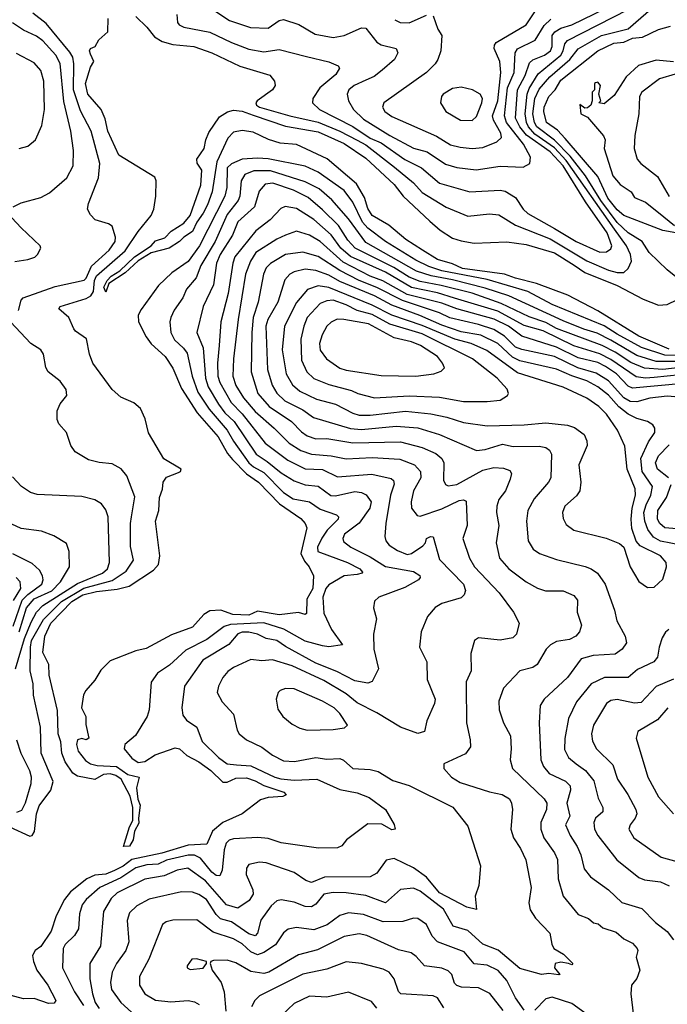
# Model space of a CAD drawing. Extents: x 1308313 to 1441400, y 959662 to 1036319.
# Tile 341 of 656: x 1369438 to 1372426, y 992897 to 997439. Entities that reach past the tile are written whole.
import ezdxf

# ---------------------------------------------------------------- set-up
doc = ezdxf.new("R2010")
doc.units = 0

msp = doc.modelspace()

# ---------------------------------------------------------------- linework, layer by layer
at = {"layer": '0CON10XD'}
for points in [[(1369973, 997453), (1370025, 997404), (1370060.2, 997360.2), (1370095, 997338.1), (1370145, 997324.7), (1370240.8, 997315), (1370325, 997286.2), (1370454.2, 997224.2), (1370592.6, 997182.6), (1370614.3, 997155), (1370616.7, 997135), (1370604.5, 997115), (1370533.2, 997065), (1370527.3, 997055), (1370530.6, 997045), (1370544.1, 997035), (1370684.9, 996994.9), (1370815, 996966.4), (1370915.7, 996925), (1370995, 996882.6), (1371035, 996861.5), (1371167.6, 996757.6), (1371255, 996686.5), (1371295, 996642), (1371405, 996574.3), (1371505, 996531.6), (1371605, 996543.1), (1371648.3, 996538.3), (1371725, 996490.2), (1371885, 996427.7), (1372055, 996325.8), (1372155, 996283.9), (1372195, 996273), (1372225, 996273.1), (1372245, 996291.5), (1372261.6, 996325), (1372256.3, 996355), (1372238.5, 996395), (1372182.6, 996472.6), (1371959.7, 996789.7), (1371905, 996847.4), (1371815, 996910.9), (1371784.9, 996945), (1371776.1, 996965), (1371770.8, 997005), (1371779, 997095), (1371788.6, 997121.4), (1371830.7, 997189.3), (1371934.3, 997275), (1371945.6, 997295), (1371952.7, 997327.3), (1371965, 997343), (1372244.7, 997485.3)], [(1370162.6, 997462.6), (1370165.5, 997425), (1370173.8, 997415), (1370195.9, 997404.1), (1370315, 997380.4), (1370415, 997332.6), (1370495, 997302.9), (1370565, 997290.2), (1370635, 997301.6), (1370760.7, 997269.3), (1370864.7, 997244.7), (1370906.7, 997225), (1370914, 997215), (1370896.5, 997185), (1370822.3, 997125), (1370790.6, 997075), (1370788.9, 997055), (1370821.5, 997025), (1370975.5, 996945.5), (1371055, 996892.7), (1371105, 996871.1), (1371215, 996794), (1371292.3, 996755), (1371375, 996684.1), (1371515, 996644.2), (1371655, 996652.4), (1371678.2, 996648.2), (1371725, 996619.1), (1371760.4, 996565), (1371782.3, 996545), (1371905.3, 996475.3), (1372005.3, 996415), (1372115, 996366.2), (1372145, 996367.8), (1372165, 996381.8), (1372170.5, 996395), (1372149.1, 996455), (1372049.1, 996599.1), (1371945, 996764.6), (1371885, 996828.5), (1371776.1, 996906.1), (1371744.9, 996945), (1371725.9, 996985), (1371735.3, 997114.7), (1371769.6, 997180.4), (1371790.4, 997239.6), (1371805, 997253.4), (1371858.9, 997275), (1371887.2, 997295), (1371895.1, 997315), (1371895.5, 997365), (1371906.7, 997383.3), (1371935, 997399.5), (1371986.1, 997415), (1372191.1, 997515)], [(1370314.5, 997495), (1370405.6, 997435), (1370502.9, 997402.9), (1370585, 997398.8), (1370635, 997434.7), (1370655, 997439.7), (1370725.8, 997415.8), (1370801.5, 997371.5), (1370885, 997356.5), (1370935, 997365.3), (1371015, 997400.5), (1371035, 997400), (1371085, 997334.6), (1371105, 997322.9), (1371175.3, 997305.3), (1371182.5, 997285), (1371167.5, 997255), (1371110.9, 997205), (1371072.8, 997177.2), (1371035, 997160.2), (1370980.5, 997135), (1370956.2, 997115), (1370948.2, 997095), (1370954.7, 997065), (1370977.5, 997025), (1371025, 996979.1), (1371145, 996904.1), (1371255, 996846.4), (1371318.4, 996828.4), (1371401.9, 996771.9), (1371455, 996756.2), (1371544.7, 996745.3), (1371655, 996762.5), (1371761.7, 996758.3), (1371792.5, 996775), (1371794.5, 996805), (1371763.1, 996865), (1371684.3, 996965), (1371674.4, 996995), (1371688.1, 997125), (1371719.1, 997195), (1371723.7, 997285), (1371735.4, 997304.6), (1371816, 997344), (1371857.6, 997412.4), (1371888.8, 997441.2)], [(1372480.6, 996240.6), (1372425, 996285.3), (1372342.8, 996365), (1372309.6, 996415), (1372245, 996454.9), (1372195, 996502.8), (1372119.3, 996605), (1372048.3, 996718.3), (1371978.4, 996808.4), (1371905, 996883.6), (1371824.5, 996945), (1371813.4, 996965), (1371805.1, 997005), (1371815.5, 997075), (1371835, 997118.8), (1371884.5, 997175.5), (1371976.2, 997255), (1372015, 997304.8), (1372122.7, 997365), (1372245, 997396.6), (1372385, 997517.6)], [(1369768.7, 996301.3), (1369850.3, 996375), (1369878.7, 996415), (1369880.5, 996435), (1369865, 996486), (1369847.4, 996497.4), (1369785.5, 996515.5), (1369765, 996538), (1369751.5, 996565), (1369755, 996591.2), (1369800.9, 996709.1), (1369808, 996775), (1369767, 996925), (1369718.7, 997018.7), (1369686.4, 997115), (1369687.8, 997235), (1369682.3, 997265), (1369669.3, 997289.3), (1369560.6, 997420.6), (1369498.2, 997468.2)], [(1372485, 995889.5), (1372415, 995891.2), (1372306.7, 995926.7), (1372195, 995988.4), (1372135, 996026.4), (1371895, 996124.1), (1371783.2, 996185), (1371595, 996239.6), (1371385, 996280.8), (1371325, 996299.7), (1371265, 996329.7), (1371125.3, 996415), (1371045, 996477.2), (1371019.9, 996505), (1370975, 996596.6), (1370935, 996650), (1370815, 996735.2), (1370755, 996762.5), (1370585, 996796.7), (1370535, 996800.4), (1370465, 996794.8), (1370415, 996773.2), (1370395, 996755.3), (1370393.1, 996665), (1370384.5, 996625), (1370267.7, 996395), (1370215, 996323.4), (1370139.2, 996270.8), (1370078.2, 996211.8), (1369997.7, 996102.3), (1369984.2, 996075.8), (1369985.4, 996044.6), (1370021.1, 995975), (1370045, 995943.7), (1370108.8, 995885), (1370145, 995831.1), (1370185, 995736.9), (1370257.1, 995625), (1370352.9, 995515), (1370397.1, 995437.1), (1370419.8, 995409.8), (1370485, 995343.2), (1370539, 995305), (1370637, 995205), (1370735, 995137.5), (1370754.6, 995115), (1370762.5, 995095), (1370735.7, 994975.7), (1370751.5, 994941.5), (1370774.2, 994915), (1370792.9, 994872.9), (1370790.3, 994815), (1370762.4, 994765), (1370761.2, 994698.8), (1370755, 994694.4), (1370724.1, 994704.1), (1370635, 994693.7), (1370535, 994709.6), (1370495, 994691.9), (1370421.9, 994695), (1370365.5, 994715.5), (1370315, 994711.7), (1370288.2, 994695), (1370235, 994636.1), (1370138.3, 994601.7), (1370022, 994538), (1369973.4, 994526.6), (1369855, 994480.8), (1369811.9, 994438.1), (1369785, 994392.5), (1369742.5, 994345), (1369732.5, 994325), (1369723.3, 994265), (1369742.5, 994225), (1369743.2, 994186.8), (1369756.2, 994125), (1369745, 994117.1), (1369725, 994123.1), (1369705, 994117.1), (1369700.5, 994095), (1369707.8, 994065), (1369740.8, 994020.8), (1369765, 994005.8), (1369795, 993998.6), (1369885, 993993.3), (1369937.3, 993957.3), (1369988.8, 993945), (1369976.2, 993895), (1369983.6, 993843.6), (1369994.4, 993815), (1369985.5, 993755), (1369988.3, 993731.7), (1369967.9, 993695), (1369961.5, 993655), (1369945, 993625.7), (1369916.7, 993625), (1369943.9, 993716.1), (1369959.2, 993745), (1369960.4, 993805), (1369947.1, 993857.1), (1369905.8, 993935.8), (1369881.7, 993951.7), (1369855, 993959.3), (1369825, 993956.4), (1369785, 993933.3), (1369705, 993949.5), (1369683.3, 993963.3), (1369648.2, 994015), (1369632.2, 994055), (1369627.4, 994107.4), (1369614.8, 994144.8), (1369612.8, 994252.8), (1369574.3, 994415), (1369572, 994465), (1369545, 994520), (1369554.2, 994595), (1369581.9, 994655), (1369679.1, 994755), (1369729, 994785), (1369791.7, 994801.7), (1369888.3, 994811.7), (1369943.6, 994826.4), (1370055, 994900), (1370079.1, 994925), (1370084.5, 994965), (1370064.3, 995125), (1370080, 995175), (1370083.6, 995235), (1370096.6, 995273.4), (1370099.5, 995305), (1370115, 995328.1), (1370170.7, 995349.3), (1370180, 995355), (1370182.5, 995365), (1370103.6, 995413.6), (1370032.9, 995532.9), (1370016.9, 995596.9), (1369995, 995644.4), (1369965, 995671.8), (1369905, 995697.1), (1369865, 995732.5), (1369775, 995854.4), (1369760.4, 995895), (1369746.4, 995966.4), (1369695, 996001.1), (1369687.7, 996012.3), (1369664.3, 996065), (1369618.6, 996105), (1369624.2, 996115), (1369745, 996152.5), (1369765.7, 996164.3), (1369778.5, 996185), (1369782.6, 996235), (1369792.5, 996257.5), (1369925, 996372.8), (1369985, 996461.4), (1370044.2, 996535), (1370057.3, 996565), (1370066.7, 996625), (1370067.1, 996695), (1370061.5, 996711.5), (1369895, 996814.3), (1369845, 996924.3), (1369831.6, 996981.6), (1369813.7, 997023.7), (1369752.9, 997095), (1369741.9, 997145), (1369765, 997220), (1369779.2, 997245), (1369765, 997280), (1369760, 997295), (1369764, 997305), (1369785.8, 997314.2), (1369803.3, 997345), (1369845, 997382.5), (1369846.4, 997443.6)], [(1371345, 997455.6), (1371366.7, 997395), (1371385.4, 997365), (1371381.5, 997295), (1371367.5, 997255), (1371355, 997234.4), (1371314.8, 997195.2), (1371117.5, 997055), (1371111.9, 997035), (1371123.3, 997015), (1371155, 996991.8), (1371360.6, 996900.6), (1371425, 996861.6), (1371470.5, 996850.5), (1371525, 996844.2), (1371575, 996849.7), (1371640, 996875), (1371660.4, 996895), (1371658.1, 996915), (1371624.7, 996974.7), (1371620, 996995), (1371643.6, 997065), (1371657.8, 997195), (1371653.3, 997245), (1371626.5, 997305), (1371628.3, 997321.8), (1371636.7, 997333.3), (1371774.6, 997415), (1371815.5, 997474.5)], [(1371168.6, 997438.6), (1371193.8, 997425), (1371235, 997423.5), (1371315, 997458.8)], [(1369408, 996575), (1369445, 996594.4), (1369535, 996618.2), (1369575, 996639.5), (1369655, 996708.6), (1369684.6, 996765), (1369686.6, 996835), (1369673.5, 996925), (1369641.7, 997061.7), (1369625, 997237.1), (1369605, 997274.2), (1369545, 997340.5), (1369515, 997362.9), (1369455, 997389.5), (1369405, 997424)], [(1372465.3, 996455.3), (1372405, 996466.8), (1372225, 996534.8), (1372195, 996561.6), (1372152.1, 996615), (1372105.7, 996715.7), (1371955, 996890.4), (1371918.7, 996928.7), (1371869.1, 996965), (1371856.4, 997015), (1371857.7, 997035), (1371878.8, 997085), (1371909.3, 997115), (1371935, 997158.9), (1372105, 997295.4), (1372179.6, 997330.4), (1372225, 997335.5), (1372265, 997353.1), (1372311.9, 997358.1), (1372385, 997393.6), (1372441.2, 997408.8)], [(1369435, 996844.4), (1369475.5, 996854.5), (1369511.4, 996885), (1369539.8, 996950.2), (1369552.9, 997025), (1369549.1, 997155), (1369534.7, 997204.7), (1369505, 997239.1), (1369423.2, 997283.2)], [(1372455, 997243.6), (1372375, 997252.1), (1372293.1, 997226.9), (1372235.6, 997175), (1372181.2, 997088.8), (1372135, 997050), (1372110, 997055), (1372120, 997065), (1372110, 997095), (1372117.5, 997135), (1372105, 997150), (1372095, 997147.5), (1372090, 997145), (1372090, 997115), (1372080, 997105), (1372080, 997065), (1372072.5, 997045), (1372058.3, 997031.7), (1372045, 997030), (1372023, 997047), (1372027.5, 997005), (1372058.3, 996988.3), (1372132.4, 996902.4), (1372139.1, 996885), (1372134.3, 996844.3), (1372175, 996718.8), (1372208.7, 996678.7), (1372258.6, 996645), (1372275, 996618.8), (1372325, 996596.2), (1372385, 996548.9), (1372459.9, 996489.9)], [(1372462.2, 997187.8), (1372390.5, 997165), (1372309.2, 997105), (1372297.8, 997085), (1372294.8, 997005), (1372275.7, 996904.3), (1372272.8, 996845), (1372286.4, 996795), (1372303.5, 996775), (1372381.2, 996715), (1372435, 996623.5)], [(1371525, 996973.6), (1371545, 996992), (1371569.6, 997055), (1371573.1, 997075), (1371562, 997095), (1371526.7, 997115), (1371475, 997127.8), (1371435, 997121.5), (1371391.9, 997095), (1371384.1, 997084.1), (1371380, 997055), (1371404.2, 997015), (1371471.2, 996975), (1371525, 996973.6)], [(1372435, 995919), (1372295, 995979.2), (1372105, 996096.3), (1371967.7, 996167.7), (1371822.3, 996222.3), (1371725.6, 996245.6), (1371675, 996264.5), (1371481.2, 996291.2), (1371435, 996311.9), (1371365, 996332), (1371296.6, 996375), (1371219.6, 996425), (1371141.2, 996491.2), (1371064.7, 996535), (1371045, 996566.9), (1371028.5, 996618.5), (1370992.1, 996682.1), (1370856.4, 996796.4), (1370715, 996863.2), (1370639.5, 996869.5), (1370585.4, 996885.4), (1370515, 996919.6), (1370465, 996928.2), (1370425, 996919.4), (1370398, 996892), (1370347.6, 996782.4), (1370325.9, 996645), (1370303.7, 996585), (1370285, 996546.8), (1370254.8, 996505.2), (1370235, 996460.9), (1370194.5, 996435), (1370175, 996415.5), (1370127.1, 996385), (1370045, 996363.6), (1369983.9, 996326.1), (1369925, 996270.9), (1369848.8, 996221.2), (1369835, 996182.5), (1369826.7, 996205), (1369842.1, 996235), (1369859.4, 996255), (1369900.6, 996279.4), (1369967.8, 996345), (1370044.2, 996395.8), (1370065, 996418.5), (1370107.8, 996432.2), (1370136.9, 996463.1), (1370195, 996500), (1370225.2, 996534.8), (1370273.5, 996675), (1370278.9, 996745), (1370257, 996777), (1370255.7, 996795), (1370289.3, 996845), (1370296, 996885), (1370311.3, 996918.7), (1370360, 996990), (1370396.4, 997013.6), (1370425, 997021.6), (1370465, 997015.9), (1370515, 996998.3), (1370665, 996948.2), (1370815, 996920.7), (1370935, 996867.6), (1371035, 996799.5), (1371165, 996677.9), (1371207.3, 996625), (1371329.8, 996509.8), (1371378.3, 996468.3), (1371435, 996431.1), (1371475, 996417.8), (1371535, 996408.4), (1371685, 996414.5), (1371775, 996401.8), (1371905, 996362.5), (1371996.1, 996306.1), (1372045, 996272), (1372195, 996212.7), (1372315, 996149.1), (1372385, 996121.6), (1372425, 996125.2), (1372472.4, 996147.6)], [(1372481.5, 995861.5), (1372375, 995862.2), (1372285, 995889.9), (1372165, 995960.8), (1372102.3, 995992.3), (1372040.6, 996010.6), (1371945, 996050), (1371695, 996164.4), (1371585, 996199.8), (1371435, 996238.7), (1371337, 996257), (1371268.8, 996278.8), (1371035, 996411.5), (1370955, 996520.4), (1370878, 996608), (1370819, 996659), (1370755, 996691.3), (1370595, 996741.8), (1370517.9, 996742.1), (1370477.2, 996725), (1370459.6, 996695), (1370453.4, 996625), (1370446.2, 996603.8), (1370395, 996539.5), (1370339.1, 996415), (1370273.1, 996305), (1370252.2, 996247.8), (1370207.5, 996195), (1370191.1, 996155), (1370151.2, 996098.8), (1370135.4, 996065), (1370131.1, 996045), (1370135.3, 995995), (1370152.1, 995962.1), (1370194.2, 995924.2), (1370209.9, 995899.9), (1370233.8, 995795), (1370259.9, 995719.9), (1370311.7, 995641.7), (1370395.4, 995545), (1370423.9, 995493.9), (1370495.2, 995395), (1370516.3, 995376.3), (1370565, 995349.4), (1370655, 995257.2), (1370699.2, 995229.2), (1370775, 995214.8), (1370825, 995180.4), (1370900, 995155), (1370909.5, 995145), (1370906.8, 995135), (1370856.8, 995083.2), (1370832.6, 995047.4), (1370812, 995005), (1370813.4, 994985), (1370951.1, 994935), (1371007.5, 994905), (1371019.2, 994890.8), (1371017.5, 994885), (1370995, 994880), (1370935, 994873.6), (1370865, 994832.2), (1370850.7, 994815), (1370836.5, 994775), (1370841.1, 994701.1), (1370875.9, 994625), (1370928.1, 994555), (1370865, 994545.4), (1370835, 994550), (1370755, 994571.3), (1370657.2, 994627.2), (1370565, 994656.3), (1370410.8, 994649.2), (1370380.6, 994639.4), (1370300.9, 994579.1), (1370205, 994529.8), (1370129, 994461), (1370073.5, 994425), (1370045, 994383.3), (1370034.7, 994255), (1370026.7, 994225), (1369972.6, 994137.4), (1369922.9, 994095), (1369919.4, 994075), (1369955, 994031.6), (1369985, 994012.8), (1370015, 994016.2), (1370062.3, 994047.7), (1370155, 994080.5), (1370175, 994075.9), (1370209.1, 994045), (1370265, 994015.5), (1370319.8, 993975), (1370375, 993920.9), (1370395, 993920.9), (1370435, 993939.5), (1370485, 993941.8), (1370525, 993928.3), (1370565, 993905.7), (1370656.7, 993875), (1370667.6, 993862.4), (1370652.5, 993855), (1370585, 993850.8), (1370549.3, 993840.7), (1370464.2, 993775.8), (1370375, 993735.7), (1370327.1, 993695), (1370301.9, 993635), (1370215, 993631.4), (1370093.9, 993593.9), (1369955, 993565.6), (1369915, 993534.7), (1369875, 993513.4), (1369835, 993497.8), (1369785, 993491.9), (1369748, 993475), (1369672.1, 993415), (1369645, 993380.8), (1369606.7, 993305), (1369583.6, 993235), (1369535, 993162.9), (1369509.4, 993145), (1369497.6, 993122.4), (1369500.8, 993095), (1369517.3, 993055), (1369568.3, 992985), (1369604.3, 992915), (1369597.6, 992902.4), (1369570.7, 992900.7), (1369505, 992923.1), (1369455, 992922.2), (1369375, 992943.2)], [(1372565, 995844.1), (1372405.4, 995825.4), (1372321.1, 995831.1), (1372257.8, 995857.8), (1372185.6, 995905), (1372125.4, 995935.4), (1371914.9, 996014.9), (1371865, 996042.1), (1371788.6, 996068.6), (1371659.8, 996129.8), (1371525, 996176.8), (1371383.2, 996213.2), (1371285, 996230.8), (1371235, 996250.6), (1371164.9, 996294.9), (1370986.4, 996385), (1370951.9, 996421.9), (1370909.1, 996489.1), (1370835, 996562.2), (1370768.9, 996618.9), (1370701.9, 996651.9), (1370605.8, 996684.2), (1370570.2, 996679.8), (1370542.7, 996647.3), (1370520.8, 996575), (1370444.1, 996505.9), (1370419.8, 996445), (1370363, 996355), (1370345.9, 996315.9), (1370332.4, 996215), (1370284.7, 996115), (1370254.7, 995995.3), (1370284.8, 995924.8), (1370295.4, 995785), (1370308, 995745), (1370354.9, 995664.9), (1370385, 995625.5), (1370427, 995585), (1370528.9, 995435), (1370580, 995400), (1370645, 995348.7), (1370705, 995311), (1370755, 995293.5), (1370815, 995287.5), (1370874.2, 995244.2), (1370895, 995242.7), (1370985, 995261.7), (1371015, 995258.4), (1371037.2, 995247.2), (1371058.9, 995215), (1371054.2, 995185), (1371004.1, 995115.9), (1370936.5, 995065), (1370928.5, 995045), (1370931.7, 995031.7), (1370965.5, 995005), (1371055, 994960.7), (1371125, 994916.8), (1371255, 994893.5), (1371284.5, 994875), (1371285.5, 994865), (1371277.5, 994855), (1371215, 994818.9), (1371094.6, 994775.4), (1371075, 994756.7), (1371070, 994725), (1371084.4, 994675), (1371070, 994605), (1371072.1, 994535), (1371093.3, 994445), (1371065, 994386), (1371045, 994378.5), (1370985, 994388.4), (1370901.4, 994431.4), (1370805, 994471.2), (1370665, 994547.1), (1370625, 994575.5), (1370575, 994584.8), (1370534.8, 994604.8), (1370495, 994612.9), (1370465, 994612.8), (1370445, 994605.2), (1370403.3, 994556.7), (1370283.2, 994485), (1370197.9, 994365), (1370185.5, 994265), (1370190, 994230), (1370206.9, 994206.9), (1370255.8, 994175.8), (1370279.6, 994109.6), (1370355.4, 994035), (1370395, 994006.6), (1370439, 994001), (1370505, 993996.4), (1370614.6, 993945), (1370642.5, 993937.5), (1370705, 993930.7), (1370808.8, 993935), (1370915, 993887.3), (1370995, 993872.3), (1371050.5, 993850.5), (1371126, 993795), (1371166, 993726), (1371170, 993705), (1371155, 993702.3), (1371108.6, 993728.6), (1371045, 993730), (1370946.2, 993655), (1370925, 993628), (1370905, 993618.6), (1370816.6, 993616.6), (1370645, 993642), (1370585, 993662.2), (1370536.4, 993666.4), (1370425, 993660.5), (1370405, 993653.3), (1370390.4, 993639.6), (1370380.9, 993609.1), (1370372.1, 993515), (1370361.1, 993488.9), (1370345, 993490.6), (1370325, 993506.2), (1370271.7, 993571.7), (1370244.1, 993584.1), (1370215, 993584.9), (1370115, 993562.4), (1370076.3, 993543.7), (1370025, 993540.7), (1369973.8, 993526.2), (1369905, 993480.6), (1369807.9, 993435), (1369745, 993379.7), (1369725.8, 993355), (1369713.7, 993315), (1369709.3, 993245), (1369691.5, 993215), (1369647.9, 993172.1), (1369638.2, 993155), (1369634.7, 993065), (1369691, 992955), (1369732, 992892)], [(1371444.4, 996154.4), (1371365, 996178.1), (1371245, 996202.6), (1371125, 996274), (1370965, 996346.7), (1370919.6, 996385), (1370875.5, 996445.5), (1370795, 996516.8), (1370715, 996567.1), (1370662.6, 996577.4), (1370642.9, 996567.1), (1370593.2, 996515), (1370527.3, 996465), (1370430.6, 996345), (1370420.9, 996315), (1370399.7, 996175), (1370366.5, 996045), (1370359, 995935), (1370351.1, 995855), (1370352.7, 995795), (1370360.6, 995765), (1370412.9, 995672.9), (1370465, 995619.8), (1370570, 995485), (1370675, 995407.3), (1370755, 995367.6), (1370835, 995364.1), (1370905, 995330.5), (1371062.8, 995342.8), (1371152.3, 995322.3), (1371163.1, 995313.1), (1371165.9, 995295.9), (1371148.4, 995245), (1371126.8, 995115), (1371122.3, 995055), (1371127.3, 995035), (1371143.3, 995015), (1371180.5, 994990.5), (1371225, 994971.4), (1371245, 994975.7), (1371297.8, 995012.2), (1371310.7, 995025), (1371315.6, 995045), (1371333.3, 995055), (1371345, 995052.5), (1371375, 994949.4), (1371485.3, 994835), (1371494.4, 994805.6), (1371489.2, 994785), (1371475, 994771.1), (1371385, 994745.4), (1371355, 994726.7), (1371318.9, 994685), (1371290.6, 994615), (1371283.1, 994545), (1371316.2, 994476.2), (1371317.7, 994395), (1371354.5, 994305), (1371351.5, 994285), (1371316.9, 994205), (1371305.7, 994155), (1371275, 994146.6), (1371195, 994174.8), (1371085, 994241.9), (1370995, 994287.8), (1370945, 994328.9), (1370841.1, 994391.1), (1370695, 994458.4), (1370605, 994485.8), (1370555, 994481.3), (1370505, 994487.5), (1370425, 994451.2), (1370398.5, 994431.5), (1370375.8, 994404.2), (1370354.6, 994365), (1370349.5, 994335), (1370371.9, 994291.9), (1370424.5, 994235), (1370441.1, 994161.1), (1370450, 994145), (1370485, 994116.4), (1370555, 994083.1), (1370605, 994046.2), (1370655, 994020.7), (1370706.5, 994016.5), (1370805, 994034.7), (1370855, 994027.6), (1370915, 994030), (1370932.3, 994022.3), (1370974.8, 993984.8), (1371055, 993980.3), (1371091.5, 993971.5), (1371159.9, 993929.9), (1371235, 993906.5), (1371436.7, 993806.7), (1371505, 993718.8), (1371564.2, 993535), (1371555.8, 993445), (1371539.2, 993395), (1371545.5, 993334.5), (1371500.6, 993345), (1371375, 993411.6), (1371315, 993483), (1371255, 993526.3), (1371165, 993569.6), (1371128.1, 993561.9), (1371085, 993501.9), (1371054.7, 993485.3), (1370845, 993482.7), (1370785, 993459.2), (1370758.2, 993468.2), (1370704.3, 993504.3), (1370575, 993549.7), (1370545, 993551.8), (1370495, 993541.4), (1370484.6, 993525.4), (1370483.3, 993495), (1370513.3, 993425), (1370515.6, 993404.4), (1370496.9, 993375), (1370445, 993340.8), (1370392.8, 993355), (1370295, 993466.2), (1370213.3, 993525), (1370165, 993515.6), (1370105, 993489.5), (1370015, 993474.4), (1369888.2, 993411.8), (1369860, 993385), (1369824.7, 993325), (1369810.4, 993165), (1369761.5, 993085), (1369761.4, 993015), (1369773.2, 992945), (1369786.8, 992905), (1369805, 992877.4)], [(1369415, 996323.1), (1369475, 996332.2), (1369507.4, 996342.6), (1369520, 996355), (1369535.8, 996384.2), (1369532.9, 996395), (1369445, 996478.5), (1369401.4, 996525)], [(1372498.8, 995761.2), (1372265, 995738.2), (1372245, 995747.8), (1372192.3, 995805), (1372140.7, 995839.3), (1372105, 995857), (1372015, 995879.3), (1371915, 995928.2), (1371755, 995979.1), (1371693.3, 996025), (1371627.2, 996057.2), (1371455, 996105.1), (1371385, 996130.7), (1371225, 996171.1), (1371113.5, 996233.5), (1371055, 996256.3), (1370930.7, 996320.7), (1370825, 996414.8), (1370775, 996444.3), (1370715, 996462.9), (1370665, 996444.7), (1370625, 996426.7), (1370526.8, 996365), (1370502.2, 996325), (1370479.6, 996265), (1370445.5, 996055), (1370424.1, 995875), (1370420.7, 995795), (1370435, 995751.5), (1370471, 995695), (1370525, 995630.8), (1370612.4, 995555), (1370681.4, 995485), (1370735, 995451.3), (1370785, 995434.8), (1370875, 995427), (1370945, 995412.3), (1371065, 995418.5), (1371191.9, 995411.9), (1371259.1, 995385), (1371286.8, 995355), (1371289.5, 995325), (1371254.6, 995265), (1371244, 995215), (1371246.4, 995185), (1371271.6, 995151.6), (1371285, 995148.8), (1371385, 995182.2), (1371465, 995220.9), (1371485, 995223.6), (1371497.2, 995217.2), (1371503.3, 995105), (1371482.8, 995045), (1371513.1, 994955), (1371536.6, 994915), (1371650, 994795), (1371716.9, 994705), (1371742.5, 994655), (1371730.6, 994605), (1371712.8, 994587.2), (1371655, 994576.5), (1371555, 994586.9), (1371536, 994575), (1371519.6, 994515), (1371520.9, 994435), (1371498.5, 994385), (1371497.6, 994367.6), (1371500, 994195), (1371517, 994117), (1371517.3, 994085), (1371495, 994052.2), (1371394.4, 994005.6), (1371394.2, 993985), (1371430.8, 993945), (1371470.1, 993920.1), (1371605, 993877.5), (1371664, 993865), (1371697.8, 993845), (1371707.5, 993825), (1371711.5, 993795), (1371703.6, 993705), (1371716.2, 993665), (1371749.2, 993615), (1371772.9, 993562.9), (1371798, 993435), (1371787.8, 993365), (1371793, 993333), (1371817.5, 993295), (1371884.3, 993225), (1371892.5, 993175), (1371902.5, 993155), (1371947.6, 993127.6), (1371990, 993085), (1371985, 993078.8), (1371970, 993085)], [(1372532.5, 995692.5), (1372425, 995701.9), (1372345, 995692.5), (1372285, 995676), (1372255, 995677.5), (1372225, 995694.6), (1372155, 995772.8), (1372097.6, 995807.6), (1372012.9, 995832.9), (1371905, 995884.9), (1371755, 995917), (1371725, 995927.8), (1371675, 995978.8), (1371625, 996009.3), (1371555, 996032.5), (1371422.7, 996062.7), (1371375, 996086.4), (1371203.7, 996143.7), (1371085, 996202.8), (1371005, 996235.1), (1370915, 996282.4), (1370815, 996347), (1370745, 996365.6), (1370663.8, 996356.2), (1370595.5, 996314.5), (1370575, 996294.5), (1370562.9, 996265), (1370537.6, 996135), (1370514.4, 996065), (1370508.9, 995995), (1370506.5, 995815), (1370537.2, 995715), (1370589.5, 995655), (1370692.4, 995585), (1370737.9, 995537.9), (1370765, 995518.9), (1370805, 995505.6), (1370855, 995506), (1370975, 995486.8), (1371195, 995492.1), (1371295, 995465.7), (1371357.4, 995437.4), (1371386.1, 995415), (1371394.7, 995395), (1371394, 995314), (1371403.1, 995295), (1371415, 995288.8), (1371455, 995294.4), (1371575, 995361.4), (1371625, 995373.4), (1371669.5, 995369.5), (1371699.1, 995359.1), (1371707.1, 995345), (1371701.5, 995318.5), (1371679.2, 995265), (1371649.2, 995225), (1371639.3, 995195), (1371638, 995165), (1371649.3, 995105), (1371636.7, 995025), (1371652.3, 994955), (1371694.5, 994905), (1371775, 994846.1), (1371826.6, 994816.6), (1371864.7, 994804.7), (1371945, 994804.6), (1371995, 994781.9), (1372011.1, 994761.1), (1372009.5, 994705), (1372029.5, 994645), (1372020.5, 994615), (1372004.4, 994595), (1371975, 994580), (1371915, 994569.7), (1371886.9, 994555), (1371866.7, 994535), (1371825, 994464.5), (1371805, 994451.2), (1371745, 994434.4), (1371670.4, 994355), (1371649.1, 994295), (1371650.4, 994255), (1371670.9, 994195), (1371702.5, 994135), (1371706.2, 994075), (1371700.9, 994025), (1371712.2, 993985), (1371858.2, 993845), (1371870.8, 993825), (1371868.7, 993795), (1371842.6, 993735), (1371842.6, 993705), (1371856.5, 993665), (1371905.9, 993595), (1371918.7, 993565), (1371921.8, 993475), (1371945.4, 993395), (1372015, 993311.6), (1372062.1, 993292.1), (1372085, 993273.3), (1372107.4, 993267.4), (1372128.9, 993248.9), (1372189.5, 993229.5), (1372225, 993198.9), (1372265, 993178.2), (1372286.9, 993155), (1372290, 993145), (1372282.5, 993115), (1372299.4, 993055), (1372285, 993016.7), (1372261.4, 992985), (1372258.1, 992945), (1372268.6, 992855)], [(1369432.1, 996097.9), (1369445.4, 996144.6), (1369454.3, 996155), (1369601.7, 996208.3), (1369735, 996237.1), (1369745, 996246.8), (1369768.7, 996301.3)], [(1372490, 995015), (1372395, 995032.7), (1372361.6, 995051.6), (1372336.8, 995086.8), (1372321.8, 995125), (1372317.7, 995165), (1372328.5, 995201.5), (1372350.5, 995245), (1372357.8, 995285), (1372309.4, 995355), (1372303.5, 995415), (1372339.3, 995490.7), (1372368.8, 995535), (1372368.5, 995555), (1372359.3, 995569.3), (1372334.2, 995585), (1372285, 995598.8), (1372245, 995619.4), (1372202.5, 995652.5), (1372155, 995706.2), (1372105, 995745.5), (1372055, 995773.5), (1371985, 995795.7), (1371915, 995826.4), (1371745, 995864.4), (1371712.4, 995882.4), (1371644.6, 995944.6), (1371565, 995983.1), (1371475, 995998.5), (1371385, 996029.3), (1371283.7, 996073.7), (1371155, 996121.6), (1371074.3, 996165), (1370915, 996231.2), (1370865, 996260.7), (1370805, 996281.6), (1370755, 996288.3), (1370705, 996276), (1370684, 996265), (1370661.3, 996238.7), (1370629.3, 996135), (1370583.2, 996055), (1370573.8, 996025), (1370580.7, 995825), (1370602.8, 995752.8), (1370625, 995716.6), (1370661.2, 995681.2), (1370745, 995638.7), (1370794.2, 995604.2), (1370965, 995553.5), (1371015, 995548.9), (1371175, 995563.1), (1371275, 995555.2), (1371375, 995525.2), (1371545, 995450.8), (1371585, 995455.3), (1371665, 995480.2), (1371715, 995469.8), (1371835, 995471.8), (1371865.7, 995465), (1371882.8, 995452.8), (1371891.5, 995435), (1371888.8, 995325), (1371878.5, 995305), (1371811, 995229), (1371783.2, 995175), (1371776.7, 995125), (1371783.6, 995035), (1371806.6, 994996.6), (1371835.9, 994975.9), (1371915, 994947.9), (1372046.5, 994916.5), (1372075, 994905.4), (1372103.5, 994885), (1372139.6, 994835), (1372182.9, 994715), (1372192.5, 994665), (1372231.2, 994595), (1372238.5, 994565), (1372217.5, 994535), (1372185, 994512.5), (1372083.6, 994506.4), (1372028.8, 994491.2), (1371966.1, 994405), (1371857.3, 994305), (1371840, 994275), (1371834.6, 994195.4), (1371842.2, 994025), (1371855, 993993.3), (1371880.9, 993960.9), (1371955.6, 993925.6), (1371977.5, 993905), (1371979.4, 993885), (1371962.8, 993825), (1371975.8, 993765), (1371956.7, 993725), (1371977.6, 993675), (1372010.8, 993625), (1372026.9, 993586.9), (1372042.5, 993522.5), (1372071.8, 993485), (1372154.8, 993424.8), (1372215.8, 993365.8), (1372308.5, 993338.5), (1372370.9, 993275), (1372425, 993232.7), (1372455.3, 993195)], [(1372335, 994820), (1372365, 994820.8), (1372405, 994857.5), (1372422.2, 994915), (1372421.1, 994935), (1372395.4, 994965), (1372301.2, 995011.2), (1372282.6, 995032.6), (1372262.2, 995092.2), (1372259.5, 995135), (1372264.2, 995185), (1372279.8, 995245), (1372278.1, 995275), (1372241.5, 995365), (1372230.8, 995470.8), (1372196.2, 995545), (1372145, 995618.5), (1372110, 995655), (1372055, 995692.1), (1371945, 995743.9), (1371735, 995809.6), (1371593.4, 995913.4), (1371521.2, 995945), (1371445.3, 995965.3), (1371295, 996028.6), (1371154.9, 996074.9), (1371065, 996121.4), (1370865, 996203.5), (1370815, 996210.4), (1370765.2, 996194.8), (1370715, 996133.8), (1370659, 996025), (1370648.8, 995915), (1370667.5, 995805), (1370696.7, 995755), (1370731.2, 995725), (1370807.6, 995687.6), (1370895.3, 995664.7), (1370975, 995623), (1371004, 995615), (1371055, 995614.1), (1371217.4, 995632.6), (1371335, 995619.8), (1371409.2, 995605), (1371485, 995580.8), (1371595, 995565.3), (1371765, 995570.3), (1371865, 995579.7), (1371965, 995568.8), (1371997.9, 995557.9), (1372042.2, 995525), (1372055.4, 995495.4), (1372056.4, 995475), (1372017.7, 995385), (1372026.5, 995305), (1372022, 995265), (1372007.8, 995242.2), (1371953.3, 995195), (1371941.9, 995165), (1371945, 995137.5), (1371959.5, 995109.5), (1371994.7, 995084.7), (1372143.2, 995046.8), (1372205, 995022.9), (1372225.6, 995005.6), (1372254.4, 994915), (1372295, 994847.1), (1372335, 994820)], [(1371595, 995676.8), (1371655, 995683.8), (1371689.2, 995705), (1371692.9, 995715), (1371687.5, 995735), (1371641.2, 995785), (1371526.7, 995875), (1371295, 995989.5), (1371145, 996034.2), (1371065, 996078), (1370995, 996097), (1370945, 996123.8), (1370885, 996144.5), (1370855, 996142.5), (1370825, 996129.2), (1370765, 996064.5), (1370748.4, 996025), (1370735.2, 995965), (1370738.1, 995868.1), (1370762.9, 995815), (1370795, 995784.1), (1370865, 995755.2), (1370968.3, 995728.3), (1370998.1, 995715), (1371075, 995694.2), (1371235, 995704.1), (1371375, 995697.6), (1371485, 995678.1), (1371595, 995676.8)], [(1372485, 995800.4), (1372365, 995787.7), (1372325, 995785.3), (1372281.8, 995791.8), (1372165, 995870.8), (1372115, 995896.8), (1371995, 995934.4), (1371852.9, 996002.9), (1371765, 996028.7), (1371643.5, 996093.5), (1371444.4, 996154.4)], [(1369390.4, 993715), (1369485, 993671.9), (1369495.7, 993675), (1369506.4, 993693.6), (1369515, 993775.6), (1369528.3, 993811.7), (1369580.9, 993885), (1369591.7, 993925), (1369536.7, 994055), (1369534.2, 994175), (1369502.1, 994322.1), (1369499.3, 994375), (1369485.6, 994435), (1369487.2, 994545), (1369492.8, 994575), (1369548.1, 994671.9), (1369630.9, 994755), (1369733.2, 994816.8), (1369865, 994851.3), (1369929.6, 994895), (1369963.4, 994945), (1369949.2, 995009.2), (1369948.4, 995115), (1369954.1, 995145.9), (1369968.4, 995238.4), (1369931.5, 995335), (1369906.2, 995366.2), (1369865, 995390), (1369805, 995395.5), (1369755, 995408.9), (1369694, 995445), (1369674.2, 995475), (1369654.3, 995535), (1369619.2, 995575), (1369610.8, 995595), (1369611.1, 995635), (1369625, 995666), (1369655.8, 995705), (1369653, 995733), (1369625, 995771.2), (1369568.8, 995815), (1369558.8, 995835), (1369548.1, 995895), (1369535.7, 995915), (1369488.8, 995945), (1369395.8, 996045)], [(1371265, 995794.7), (1371348.8, 995805), (1371383.1, 995816.9), (1371397.5, 995832.5), (1371388.8, 995855), (1371365.3, 995885), (1371287.3, 995935), (1371245, 995952), (1371165, 995971.1), (1371047.5, 996035), (1370934.2, 996055.8), (1370903.4, 996056.6), (1370875, 996043.3), (1370855.3, 996025), (1370834.1, 995985), (1370820.6, 995945), (1370825, 995914.4), (1370854, 995874), (1370915, 995830.6), (1370945, 995821.2), (1371105, 995797.6), (1371265, 995794.7)], [(1372431.9, 995325), (1372380.4, 995365), (1372371.6, 995395), (1372385, 995426.4), (1372435, 995477.3)], [(1369418.8, 994445), (1369459.7, 994585), (1369490.1, 994659.9), (1369515.6, 994705), (1369544.2, 994735.8), (1369705, 994838), (1369820, 994885), (1369842.8, 994905), (1369852.6, 994935), (1369846, 995145), (1369835, 995177.5), (1369814.7, 995204.7), (1369784.1, 995224.1), (1369725, 995238.9), (1369519.1, 995249.1), (1369487.9, 995257.9), (1369446.9, 995285), (1369405, 995330.6)], [(1372469.8, 995090.2), (1372414.6, 995094.6), (1372391.1, 995115), (1372380.2, 995135), (1372382.5, 995175), (1372421.6, 995235), (1372443.2, 995295)], [(1369435.9, 994615), (1369469.8, 994725), (1369505, 994767), (1369585.9, 994804.1), (1369626.6, 994845), (1369667.1, 994915), (1369665.6, 994985), (1369653.2, 995023.2), (1369595, 995057.5), (1369538.8, 995078.8), (1369445, 995091.8), (1369400.9, 995110.9)], [(1369408.2, 994641.8), (1369449.6, 994760.4), (1369475, 994787.5), (1369540.5, 994835), (1369546.2, 994855), (1369543.8, 994873.8), (1369529.2, 994899.2), (1369495, 994930), (1369406.5, 994975)], [(1369409.9, 994760.1), (1369442.7, 994815), (1369439.7, 994845), (1369421.8, 994865)], [(1372432.5, 994625), (1372417, 994613), (1372402.7, 994587.3), (1372387.9, 994545), (1372381.3, 994498.7), (1372364.1, 994475.9), (1372289.2, 994440.8), (1372245, 994404.7), (1372136.7, 994405), (1372074.4, 994375), (1372007.3, 994292.7), (1371970, 994215), (1371953.5, 994123.5), (1371952.2, 994072.2), (1371970, 994035), (1372005.9, 994005.9), (1372049.3, 993975), (1372087.6, 993927.6), (1372107, 993847), (1372128.5, 993805), (1372128.8, 993785), (1372095.4, 993755), (1372086.7, 993735), (1372090, 993705), (1372105.4, 993675), (1372192.9, 993562.9), (1372295, 993482.1), (1372321.2, 993471.2), (1372395, 993462.5), (1372435, 993443.6)], [(1372455, 994397.4), (1372375, 994363.2), (1372305, 994289.1), (1372275, 994285.3), (1372195, 994302.5), (1372165, 994298.9), (1372145.6, 994285), (1372086, 994185), (1372076.7, 994145), (1372080.7, 994110.7), (1372099.1, 994075), (1372175, 994001.4), (1372196.9, 993935), (1372244.6, 993865), (1372280.4, 993795), (1372286.2, 993775), (1372277.9, 993755), (1372254.6, 993725), (1372248.8, 993705), (1372271.1, 993665), (1372397.1, 993575), (1372513.9, 993543.9)], [(1370765, 994161.8), (1370885, 994164.5), (1370937.1, 994172.9), (1370950, 994185), (1370915, 994238.1), (1370888.9, 994265), (1370835, 994295.3), (1370705, 994352.7), (1370665, 994353.3), (1370640, 994345), (1370630, 994335), (1370620.8, 994305), (1370628.3, 994258.3), (1370652.5, 994225), (1370695, 994189.4), (1370730.9, 994170.9), (1370765, 994161.8)], [(1372428, 994265), (1372381.2, 994208.8), (1372290, 994155), (1372282.5, 994125), (1372336.7, 993945), (1372385, 993854.5), (1372454.5, 993775)], [(1369425, 993782.9), (1369447.2, 993792.8), (1369465, 993825.6), (1369490.5, 993915), (1369491.9, 993945), (1369485, 993974.2), (1369445, 994053.1), (1369425.2, 994115.2)], [(1371970, 993085), (1371935, 993091.1), (1371908.8, 993085), (1371906.2, 993065), (1371930, 993035), (1371925, 993032.5), (1371879.4, 993039.4), (1371845, 993034.6), (1371745, 993061.5), (1371645, 993146.5), (1371575.5, 993175), (1371505, 993236.7), (1371437.8, 993257.8), (1371393.5, 993335), (1371285, 993419.5), (1371255, 993433.1), (1371195, 993426.2), (1371125, 993365.3), (1371035, 993399.4), (1370945, 993411.7), (1370885, 993412.4), (1370840.5, 993405), (1370805, 993359.2), (1370785, 993346.6), (1370755, 993348.6), (1370705, 993368.4), (1370645, 993378.5), (1370625, 993373.8), (1370598.5, 993351.5), (1370550.6, 993285), (1370534.7, 993225.3), (1370525, 993213.3), (1370495, 993221.5), (1370415, 993277.5), (1370365, 993291.9), (1370345, 993311.4), (1370299.6, 993379.6), (1370265, 993403.2), (1370235, 993413.7), (1370183.7, 993416.3), (1370035, 993382.4), (1369979, 993351), (1369945, 993318.9), (1369933.3, 993283.3), (1369941.6, 993185), (1369927.6, 993145), (1369884.2, 993085), (1369864.2, 993045), (1369857.4, 992997.4), (1369861.9, 992965), (1369905, 992904.7), (1369970.5, 992845)], [(1371765, 992870.5), (1371725, 992926.2), (1371685, 993006.6), (1371645, 993053.4), (1371595, 993077.1), (1371535, 993084), (1371488.2, 993138.2), (1371365.5, 993185.5), (1371341.2, 993211.2), (1371315, 993264.4), (1371275, 993292.7), (1371255, 993293.6), (1371205, 993278.5), (1371115, 993277.1), (1371025, 993311.6), (1370955, 993318.2), (1370915, 993307.3), (1370856, 993264), (1370795, 993241.1), (1370715, 993250.6), (1370677, 993243), (1370655, 993226.7), (1370618.6, 993171.4), (1370565, 993135.2), (1370535, 993125.8), (1370505, 993138.6), (1370465, 993175.6), (1370425, 993199.2), (1370329.9, 993229.9), (1370255, 993286.2), (1370145, 993284.6), (1370113.4, 993276.6), (1370097.1, 993265), (1370034.2, 993105.8), (1369990, 993025), (1369990, 992985), (1370014.8, 992944.8), (1370065, 992916.7), (1370135, 992907.6), (1370215, 992914.7), (1370245, 992908.2), (1370265.3, 992895.3)], [(1371668.2, 992868.2), (1371606.8, 992946.8), (1371555, 992973.4), (1371476.3, 992976.3), (1371455, 992983.1), (1371444.7, 992995), (1371431.1, 993035), (1371415, 993051.5), (1371385, 993063.5), (1371305, 993074.5), (1371268, 993118), (1371244.3, 993134.3), (1371185, 993148.2), (1371039.4, 993215), (1371005, 993222.6), (1370935, 993210), (1370811.3, 993148.7), (1370725, 993125.8), (1370587.9, 993045), (1370565, 993039), (1370505, 993048.7), (1370435, 993088.2), (1370395, 993100.9), (1370331.7, 993098.3), (1370320, 993095), (1370316.7, 993085), (1370325.7, 993055), (1370368.1, 992998.1), (1370381.3, 992955), (1370389.2, 992865)], [(1370225, 993057.5), (1370285, 993064), (1370300, 993085), (1370300, 993095), (1370253, 993107), (1370232.5, 993105), (1370210, 993075), (1370210, 993065), (1370225, 993057.5)], [(1371395, 992880.4), (1371365, 992927.1), (1371345.9, 992935.9), (1371195.9, 992945.9), (1371185, 992955.8), (1371165.4, 993015), (1371142.2, 993045), (1371115, 993059.6), (1371015, 993084.7), (1370945, 993093.2), (1370855, 993058.4), (1370745, 993036.7), (1370545, 992935.4), (1370522.9, 992915), (1370507.3, 992885)], [(1371085, 992878.9), (1371060.4, 992910.4), (1370955, 992952.2), (1370855, 992930), (1370775, 992934.2), (1370705, 992900), (1370645.5, 992845)], [(1372075, 992836.2), (1371985, 992901.2), (1371895, 992929.5), (1371865, 992922.5), (1371815, 992870.3)]]:
    msp.add_lwpolyline(points, dxfattribs=at)

doc.saveas('drawing.dxf')
